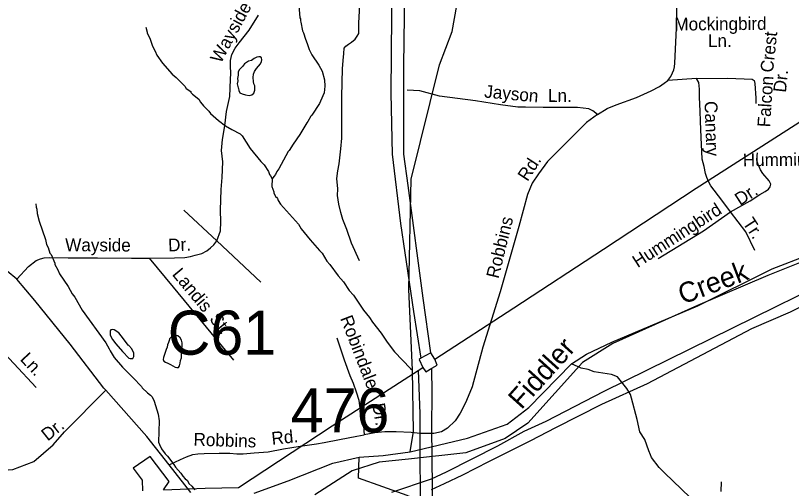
# Model space of a CAD drawing. Extents: x 1547597 to 1699558, y 810033 to 920809.
# Drawn here: x 1654941 to 1660705, y 846092 to 849606 of the extents above; entities that cross this region are included whole.
import ezdxf

# ---------------------------------------------------------------- set-up
doc = ezdxf.new("R2010")
doc.units = 0
for name, color, linetype in [('Exist Boundary Political City Limit New', 7, 'Continuous'), ('Exist Hydrographic Creek Single Shore', 7, 'Continuous'), ('Exist Hydrographic Creek Single Shore Label', 7, 'Continuous'), ('Exist Hydrographic Misc Water Feature', 7, 'Continuous'), ('Exist Road Non-System Type 51', 7, 'Continuous'), ('Exist Road Non-System Type 51 Label', 7, 'Continuous'), ('Exist Road Primary Interstate Divided Center Attributed', 7, 'Continuous'), ('Exist Road Secondary Structure Culvert Number Label', 7, 'Continuous'), ('Exist Road Secondary Structure Standard Bridge Number Label', 7, 'Continuous'), ('Exist Road Secondary Type 51 Attributed', 7, 'Continuous'), ('Exist Utilities Electrical Transmission Line', 7, 'Continuous'), ('Map Preparation Boundary City Limit Buffer Line', 7, 'Continuous')]:
    doc.layers.add(name, color=color, linetype=linetype)

msp = doc.modelspace()

# ---------------------------------------------------------------- linework, layer by layer
at = {"layer": 'Exist Boundary Political City Limit New'}
msp.add_line((1659152.1, 847028.8), (1658746.1, 846577.4), dxfattribs=at)
for points in [[(1661773.5, 849618.2), (1661763.1, 849597.4), (1661760.6, 849569.5), (1661766.1, 849538.4), (1661767.6, 849510.4), (1661759, 849475.5), (1661737.3, 849440.9), (1661687.3, 849340.9), (1661666.8, 849217.8), (1661738.6, 849084.3), (1661707.8, 848571.1), (1661457.5, 848120.3), (1661049, 847882.7), (1660529, 847674.5), (1660007.2, 847451.3), (1659378.1, 847168.5), (1659152.1, 847028.8)], [(1658746.1, 846577.4), (1658578.1, 846462.6), (1658285.1, 846357), (1657859.1, 846309.8), (1657642, 846288), (1657441.1, 846223.1), (1657164.1, 846044.9)]]:
    msp.add_lwpolyline(points, dxfattribs=at)
at = {"layer": 'Exist Hydrographic Creek Single Shore'}
for points in [[(1657872.4, 846365.8), (1658298.9, 846465.7), (1658591.9, 846571.3), (1658753, 846693.7), (1659071.9, 847019.1), (1659181.3, 847089.6), (1659370, 847180.2), (1660010.3, 847448.6), (1660562.7, 847725.4), (1661101.5, 847933), (1661999.7, 848439.3), (1662184.7, 848576.7), (1662411.4, 848906.5), (1662541.3, 849094.7), (1662628, 849227.5), (1662802, 849341.7), (1663425.3, 849453.3), (1663620.4, 849525.2), (1663835.4, 849821.1), (1664391, 850056.5), (1664596.5, 850065.3)], [(1656712.8, 846058.3), (1656966.9, 846148.5), (1657297.2, 846280.3), (1657493.6, 846324.2), (1657671.5, 846338.1), (1657872.4, 846365.8)]]:
    msp.add_lwpolyline(points, dxfattribs=at)
at = {"layer": 'Exist Hydrographic Misc Water Feature'}
for points in [[(1657872.4, 846365.8), (1657898.3, 846516.6), (1657888.6, 846971.6), (1657861.3, 847574.3), (1657879.3, 848391.3), (1658089.3, 849240.5), (1658184.2, 849488.1), (1658219.3, 849681), (1658228.3, 850412.9), (1658390.3, 850678.7), (1658814.2, 851257.7), (1659016.3, 851447.2), (1659360.3, 851650.4)], [(1657045.5, 849681.5), (1657052.8, 849589.5), (1657056.7, 849581.5), (1657056.6, 849565.5), (1657060.6, 849557.5), (1657072.1, 849493.5), (1657080, 849477.4), (1657093.7, 849429.3), (1657107.4, 849397.2), (1657121.1, 849353.2), (1657140.8, 849313), (1657194.2, 849236.6), (1657217.8, 849192.5), (1657235.3, 849128.4), (1657239, 849080.4), (1657232.7, 849032.5), (1657224.6, 849008.6), (1657198.2, 848952.8), (1657141.6, 848865.3), (1657133.5, 848857.4), (1657113.3, 848817.6), (1657105.2, 848809.7), (1657052.7, 848722.2), (1657002.3, 848650.6), (1656974, 848602.9), (1656965.9, 848595), (1656897.1, 848467.6), (1656880.9, 848447.7), (1656870.8, 848423.9), (1656860.7, 848410), (1656846.9, 848391.7)], [(1655907.5, 849518.8), (1655919.2, 849482.7), (1655919.1, 849474.8), (1655938.9, 849438.6), (1655958.5, 849378.5), (1655978.2, 849342.4), (1655990, 849312.3), (1656031.5, 849252), (1656104.8, 849169.5), (1656134.6, 849145.3), (1656198.1, 849080.8), (1656207.9, 849064.7), (1656241.8, 849040.5), (1656243.7, 849034.5), (1656255.6, 849022.4), (1656301.3, 848984.1), (1656315.2, 848962), (1656336.9, 848935.8), (1656376.6, 848895.5), (1656388.5, 848879.4), (1656448, 848825), (1656499.7, 848786.6), (1656547.5, 848758.2), (1656609.2, 848727.7), (1656625.1, 848711.6), (1656684.4, 848619.2), (1656763.6, 848520.6), (1656787.4, 848496.5), (1656819, 848448.3), (1656826.9, 848426.2), (1656834.8, 848416.2), (1656846.9, 848391.7)], [(1656748.4, 849298), (1656733.4, 849295.7), (1656712.6, 849286.8), (1656692.6, 849273), (1656670.7, 849266.4), (1656640.9, 849246.5), (1656626.5, 849227.6), (1656605.4, 849205.2), (1656594, 849188.7), (1656595.4, 849162.4), (1656590.6, 849138.9), (1656593.2, 849119.9), (1656587.6, 849098.4), (1656594.4, 849069.7), (1656597.3, 849064.2), (1656599.5, 849049.3), (1656606.8, 849032.2), (1656624.5, 849024.9), (1656648.8, 849016.3), (1656676.2, 849013.1), (1656695.3, 849017.4), (1656710.8, 849028.8), (1656717.6, 849051.9), (1656719.3, 849082.5), (1656712, 849099.6), (1656708.9, 849116.2), (1656707.2, 849144.4), (1656709.1, 849171.3), (1656716, 849190.3), (1656731.7, 849213.3), (1656746.7, 849230.9), (1656759.4, 849247.3), (1656767.5, 849263.3), (1656770.1, 849276.6), (1656767.4, 849291.5), (1656757.5, 849298.3), (1656748.4, 849298)], [(1656846.9, 848391.7), (1656844.2, 848336.1), (1656859.9, 848296.1), (1656859.9, 848288.1), (1656875.6, 848256), (1656879.6, 848255.9), (1656887.6, 848247.9), (1656891.5, 848231.8), (1656909.2, 848203.7), (1657044, 848056.8), (1657063.8, 848022.6), (1657129.1, 847940.1), (1657198.5, 847859.7), (1657218.3, 847841.5), (1657253.9, 847781.2), (1657275.7, 847757.1), (1657337.1, 847672.7), (1657376.7, 847628.4), (1657420.2, 847564.1), (1657451.9, 847527.8), (1657525.1, 847417.3), (1657570.6, 847363), (1657592.3, 847328.9), (1657657.8, 847246.4), (1657701.2, 847180.1), (1657756.6, 847107.7), (1657873.7, 846982.9), (1657888.6, 846971.6)], [(1655091.1, 848206.4), (1655092.9, 848182.4), (1655098.8, 848166.4), (1655102.6, 848134.3), (1655116.1, 848078.3), (1655163.1, 847942), (1655170.9, 847905.9), (1655182.7, 847881.9), (1655196.4, 847841.8), (1655204.3, 847829.7), (1655231.8, 847765.6), (1655231.8, 847757.6), (1655255.5, 847717.4), (1655267.3, 847687.4), (1655330.5, 847592.9), (1655362.1, 847538.7), (1655381.9, 847512.6), (1655435.2, 847418.2), (1655611.2, 847174.9), (1655637, 847130.7), (1655642.8, 847114.8), (1655674.5, 847066.5), (1655735.9, 846994.1), (1655815.3, 846915.5), (1655876.7, 846849.1), (1655880.7, 846841), (1655920.3, 846802.7), (1655944.2, 846786.6), (1655956.1, 846772.5), (1655971.8, 846740.4), (1656001.1, 846644.2), (1656006.8, 846596.2), (1656003.7, 846436.3), (1656009.5, 846420.3), (1656025.3, 846388.2), (1656051.1, 846350), (1656068.9, 846331.9), (1656116.4, 846271.5), (1656128.3, 846251.4), (1656167.9, 846207.2), (1656183.7, 846183.1), (1656201.6, 846163), (1656217.5, 846150.8), (1656229.3, 846128.7), (1656251.1, 846108.6), (1656272.9, 846082.4)], [(1655812.7, 847058.4), (1655820.4, 847073.3), (1655820.5, 847097.3), (1655804.8, 847129.4), (1655783, 847155.6), (1655777, 847157.6), (1655741.8, 847204.7), (1655707.7, 847248.1), (1655673.9, 847270.4), (1655657.9, 847272.5), (1655649.9, 847270.5), (1655643.8, 847264.6), (1655643.6, 847230.7), (1655661.4, 847198.5), (1655685.2, 847166.4), (1655734.7, 847110), (1655782.3, 847061.6), (1655792.3, 847057.6), (1655812.7, 847058.4)], [(1656128.9, 847232.3), (1656118.1, 847230.2), (1656101.3, 847221.9), (1656094.9, 847213.8), (1656084.5, 847203.2), (1656081.2, 847191.1), (1656076.6, 847176.8), (1656070.5, 847159.4), (1656066.8, 847143.3), (1656060.2, 847124), (1656055.6, 847110.6), (1656049.5, 847094.6), (1656046.1, 847079.7), (1656041, 847065.4), (1656037.7, 847049.8), (1656042, 847038.5), (1656054.6, 847030.2), (1656072.9, 847022.4), (1656090.7, 847014.1), (1656110.3, 847002.6), (1656126.4, 846993.4), (1656139.9, 846990.1), (1656152, 846991.3), (1656158.8, 847002.8), (1656163.6, 847024.3), (1656166.1, 847042.3), (1656173.1, 847064.2), (1656173.4, 847121.2), (1656178.1, 847146.7), (1656178.5, 847175.5), (1656174.2, 847194.4), (1656164.6, 847212.5), (1656146.3, 847226.7), (1656128.9, 847232.3)], [(1660014.2, 845964.8), (1659760.6, 846209.8), (1659722.8, 846248.8), (1659665, 846321.9), (1659658.7, 846343.3), (1659646.1, 846372.2), (1659614.7, 846456.6), (1659578.8, 846512.3), (1659558.7, 846605.5), (1659515.9, 846762.2), (1659509.6, 846789.9), (1659481.9, 846835.3), (1659411.5, 846920.9), (1659367.5, 846939.8), (1659240.4, 846958.6), (1659195.1, 846976.3), (1659142.3, 846986.3), (1659071.9, 847019.1)], [(1658557.4, 844781), (1658513.9, 844845.2), (1658486.3, 844893.4), (1658455.2, 845021.6), (1658455.3, 845037.6), (1658439.7, 845093.7), (1658436, 845125.7), (1658420.4, 845181.8), (1658263.6, 845614.7), (1658239.9, 845654.9), (1658240, 845662.9), (1658232, 845670.9), (1658196.5, 845735.2), (1658117.4, 845849.7), (1658093.6, 845877.9), (1657938.7, 846003.1), (1657930.7, 846003.1), (1657922.7, 846009.2), (1657851, 846039.7), (1657488.2, 846169.8), (1657493.6, 846324.2)]]:
    msp.add_lwpolyline(points, dxfattribs=at)
at = {"layer": 'Exist Road Non-System Type 51'}
for p, q in [((1660000.2, 849138.3), (1659785.9, 849122.4)), ((1656190.8, 848159.1), (1656435.9, 847932.7)), ((1656435.9, 847932.7), (1656763.3, 847626)), ((1660181.7, 846070.9), (1660184.1, 846140.9))]:
    msp.add_line(p, q, dxfattribs=at)
for points in [[(1659785.9, 849122.4), (1659809.9, 849154.1), (1659822.1, 849180.1), (1659830.1, 849201.9), (1659836.4, 849225), (1659838.5, 849252), (1659850.4, 849511.3), (1659852.5, 849632.5), (1659847.4, 850091.6)], [(1657496.2, 847783.5), (1657437.4, 847915.9), (1657401.7, 848015.9), (1657372.3, 848089.5), (1657357.6, 848142), (1657342.8, 848205.1), (1657332.3, 848268.1), (1657334.4, 848318.5), (1657328.1, 848395.5), (1657334.4, 848452.2), (1657344.9, 848504.7), (1657353.4, 848569.9), (1657357.6, 848616.1), (1657363.9, 848693.9), (1657363.9, 848805.3), (1657363.9, 849003.3), (1657370.2, 849209.2), (1657374.4, 849272.3), (1657380.7, 849322.7), (1657382.8, 849362.6), (1657393.3, 849379.4), (1657414.3, 849394.2), (1657435.3, 849408.9), (1657462.6, 849429.9), (1657479.4, 849453), (1657489.9, 849471.9), (1657492, 849495), (1657489.9, 849551.8), (1657498.3, 849684.2)], [(1656435.9, 847932.7), (1656462.5, 848007.2), (1656465.1, 848073.8), (1656462.5, 848159), (1656467.8, 848313.4), (1656475.8, 848403.9), (1656481.1, 848518.4), (1656470.5, 848603.6), (1656478.4, 848686.1), (1656494.4, 848787.3), (1656507.7, 848893.7), (1656531.6, 849005.6), (1656537, 849130.7), (1656539.6, 849178.6), (1656536.7, 849230.8), (1656537, 849272.8), (1656547.6, 849315.4), (1656571.6, 849363.4), (1656600.8, 849403.3), (1656675.3, 849496.5), (1656744.5, 849608.3)], [(1659265, 848871.1), (1659337, 848915.8), (1659403.3, 848941.8), (1659553.2, 848997.6), (1659663.5, 849047), (1659725.5, 849078.6), (1659759.6, 849102.5), (1659785.9, 849122.4)], [(1660000.2, 849138.3), (1660232.7, 849140.9), (1660412.3, 849133), (1660428.1, 849122.4), (1660433.4, 849101.3), (1660441.3, 848992.9), (1660441.3, 848953.2)], [(1660250.8, 848147.2), (1660186.7, 848235.3), (1660106, 848341.9), (1660088, 848374.2), (1660077.3, 848403.5), (1660066.6, 848432.9), (1660056, 848483.7), (1660042.6, 848539.7), (1660040, 848595.8), (1660034.6, 848699.9), (1660029.3, 848820.1), (1660026.6, 848894.9), (1660021.3, 848999), (1660021.3, 849057.8), (1660015.9, 849109.6), (1660000.2, 849138.3)], [(1659265, 848871.1), (1659228.9, 848897.1), (1659200.1, 848912.9), (1659115.1, 848921.6), (1658860, 848921.6), (1658728.8, 848924.5), (1658671.2, 848924.5), (1658544.4, 848941.8), (1658358.4, 848972.1), (1658089.7, 849006.6), (1657944.1, 849045.5), (1657850.5, 849051.3)], [(1659265, 848871.1), (1659182.6, 848812.1), (1659087.5, 848718.3), (1658892.9, 848522.1), (1658825.2, 848429.8), (1658779.1, 848360.6), (1658743.4, 848276.4), (1658680, 848039.8), (1658540.3, 847553.1), (1658412.3, 847143), (1658331.7, 846846.8), (1658304.3, 846776.1), (1658284.1, 846729.9), (1658243.8, 846652), (1658207.7, 846594.3), (1658148.7, 846539.5), (1658105.4, 846513.5), (1658047.8, 846502), (1658003.1, 846500.6), (1657945.4, 846502), (1657879.2, 846509.2), (1657768.2, 846512.1), (1657684.6, 846512.1), (1657609.6, 846506.3), (1657530, 846490.9)], [(1660250.8, 848147.2), (1660397.6, 848230), (1660469.6, 848275.4), (1660509.6, 848299.4), (1660533.7, 848315.4), (1660547, 848334.1), (1660552.8, 848352.2), (1660538.9, 848378.3), (1660493.2, 848432.4), (1660475.4, 848460.6), (1660457.7, 848498.6), (1660449.8, 848522.6), (1660447.9, 848534.6), (1660450, 848562.6), (1660452.1, 848586.6)], [(1659714.4, 847800.1), (1660050.6, 848005.7), (1660250.8, 848147.2)], [(1660434, 847860.9), (1660365.5, 848000.3), (1660250.8, 848147.2)], [(1655934.9, 847804.5), (1656120.8, 847805.5), (1656198.7, 847809.1), (1656240.6, 847814.9), (1656274.7, 847824.6), (1656324.1, 847836.9), (1656361.4, 847858.2), (1656388, 847879.5), (1656414.6, 847903.4), (1656435.9, 847932.7)], [(1654950.7, 847647), (1655038, 847741.9), (1655093.3, 847787.3), (1655125.3, 847799.1), (1655153.5, 847804.9), (1655195.4, 847808.7), (1655331.2, 847805.9), (1655549.1, 847804.7), (1655801, 847803.4), (1655934.9, 847804.5)], [(1656562, 847045.1), (1656395.2, 847248), (1656113.4, 847587.5), (1655934.9, 847804.5)], [(1654539.6, 847434.6), (1654694.6, 847269.8), (1654929, 847020.5), (1655093.9, 846841.6)], [(1657328.3, 847212.3), (1657381.9, 847047.8), (1657425.1, 846931.7), (1657447.9, 846874), (1657470.9, 846811.2), (1657491.1, 846747.7), (1657496.9, 846707.3), (1657508.4, 846659.7), (1657524.2, 846591.9), (1657530, 846490.9)], [(1654258.5, 846186.4), (1654921.1, 846234.4), (1655077.2, 846292.1), (1655220, 846417.3), (1655305.2, 846514.5), (1655611.2, 846822.6)], [(1656082.5, 846268.7), (1656166.2, 846307.8), (1656210.1, 846328.7), (1656258.4, 846345.1), (1656294.3, 846349), (1656342.2, 846352.6), (1656454.3, 846355.9), (1656532.3, 846353.6), (1656584.3, 846349.3), (1656632.3, 846350.9), (1656712.3, 846356.5), (1656816.3, 846363.8), (1656930.5, 846387.2), (1657055.9, 846406), (1657176.6, 846424.2), (1657234, 846433.8), (1657348.5, 846456.5), (1657475.2, 846480.9), (1657530, 846490.9)]]:
    msp.add_lwpolyline(points, dxfattribs=at)
at = {"layer": 'Exist Road Primary Interstate Divided Center Attributed'}
for points in [[(1665207.4, 848230.1), (1664587.6, 848228.6), (1664189.8, 848239.2), (1663422.7, 848245.3), (1663224.7, 848237.7), (1662828.5, 848201.1), (1662460.7, 848143.2), (1662103.9, 848062.4), (1661786.3, 847972.4), (1661403.9, 847827), (1661067.2, 847676.7), (1660584.4, 847440.6), (1659310.5, 846812), (1658881.3, 846590.9), (1658716.3, 846514.7), (1658521.4, 846407.9), (1658140.9, 846212.7), (1658027.8, 846160.9), (1657733.8, 846061.8)], [(1658030.9, 846084.7), (1658128.4, 846130.4), (1658263.5, 846192.9), (1658456.9, 846292), (1658769.7, 846449.1), (1658955.2, 846545.2), (1659296.3, 846719), (1659635.3, 846872.6), (1660410.8, 847281.7), (1660696.6, 847405.7), (1660985.7, 847551.8)]]:
    msp.add_lwpolyline(points, dxfattribs=at)
at = {"layer": 'Exist Road Secondary Type 51 Attributed'}
msp.add_lwpolyline([(1656243.9, 846062.4), (1656082.5, 846268.7), (1655915.4, 846478.3), (1655611.2, 846822.6), (1655597.3, 846837.5), (1655347.1, 847165.4), (1655085.3, 847489.8), (1654950.7, 847647), (1654879.6, 847706.1)], dxfattribs=at)
at = {"layer": 'Exist Utilities Electrical Transmission Line'}
for p, q in [((1658026.7, 847100.4), (1657952.2, 847061.3)), ((1658056.2, 847054), (1658026.7, 847100.4)), ((1657931.2, 846969.5), (1657965.4, 846991.2))]:
    msp.add_line(p, q, dxfattribs=at)
for points in [[(1658056.2, 847054), (1658642.6, 847434.5), (1659307.8, 847869.8), (1659997.1, 848323.1), (1660793.1, 848832.8), (1661317.2, 849168.1), (1662048.9, 849658.7), (1662732.4, 850115.9), (1663434, 850590.9), (1663897.7, 850898.8), (1664365.3, 851202.9), (1664738.3, 851460.1), (1664875.4, 851550.3), (1665348, 851760.2), (1665856.4, 851987.6), (1666371.1, 852215.1), (1666960, 852471.5), (1667669.1, 852779.9), (1672104.2, 854678.6), (1675930.7, 856261.4), (1682296.2, 858958.5), (1686555.2, 862371.2)], [(1658026.7, 847100.4), (1657969.9, 847507.2), (1657856.6, 848342.7), (1657825.8, 848577.1), (1657824.1, 849233.3), (1657837.8, 850157.1), (1657862.2, 851130.9), (1657885.2, 851986.7), (1657901.6, 852644.7), (1657920.9, 853524.6), (1657933.1, 854010.4), (1657939.6, 854210.4), (1657697.4, 854797.6), (1657356, 855614), (1657014.3, 856406.6)], [(1657040.2, 856084.3), (1657331.3, 855404.4), (1657573.8, 854831.2), (1657767.8, 854372.6), (1657823.8, 854213.9), (1657815.2, 853861.9), (1657802, 853290.1), (1657791.9, 852654.2), (1657781.5, 852152.1), (1657773.7, 851708.2), (1657759.6, 851062.4), (1657749.5, 850584.3), (1657736.6, 849900.4), (1657729.5, 849028.5), (1657737.7, 848576.3), (1657801.1, 848061.3), (1657896.7, 847408), (1657952.2, 847061.3)], [(1657952.2, 847061.3), (1657938, 847051.4), (1657965.4, 846991.2)], [(1658033.2, 846986.2), (1658073.5, 847009.6), (1658056.2, 847054)], [(1657931.2, 846969.5), (1657943.1, 846649.3), (1657947.5, 845743.1), (1657932.9, 844915.4), (1657885.9, 843905.8), (1657821.5, 842873.5), (1657779.3, 841976.9), (1657732.8, 841155.4), (1657669.9, 840134.1), (1657620.3, 839232.7), (1657563.4, 838215.3), (1657510.7, 837381.7), (1657486.7, 836898.1), (1657478.7, 836713.8), (1657150, 836636), (1656654.6, 836512.4), (1656127.3, 836385), (1655991, 836354.8)], [(1656041, 846082), (1656348.8, 846093.9), (1656596.8, 846098.7), (1657292.3, 846557.8), (1657931.2, 846969.5)], [(1656087.9, 836267.6), (1656589.2, 836397.3), (1657052.2, 836505.3), (1657359, 836581.3), (1657577.5, 836632.5), (1657601.2, 837110.5), (1657639.6, 837926.2), (1657685.4, 838851.7), (1657741.2, 839775.1), (1657796.9, 840692.5), (1657849.6, 841535.8), (1657910.7, 842551.3), (1657950.2, 843464.8), (1657997.9, 844374.3), (1658036.4, 845204), (1658041, 845876.1), (1658033.6, 846544.2), (1658034.8, 846800.3), (1658033.2, 846986.2)], [(1657965.4, 846991.2), (1657989, 846958.7), (1658033.2, 846986.2)], [(1656041, 846082), (1656081.7, 846145.4), (1655940.1, 846329.2), (1655815.1, 846242.9), (1655881.9, 846154.1), (1655882.9, 846076)]]:
    msp.add_lwpolyline(points, dxfattribs=at)
at = {"layer": 'Map Preparation Boundary City Limit Buffer Line'}
msp.add_line((1659152.1, 847028.8), (1658746.1, 846577.4), dxfattribs=at)
for points in [[(1661773.5, 849618.2), (1661763.1, 849597.4), (1661760.6, 849569.5), (1661766.1, 849538.4), (1661767.6, 849510.4), (1661759, 849475.5), (1661737.3, 849440.9), (1661687.3, 849340.9), (1661666.8, 849217.8), (1661738.6, 849084.3), (1661707.8, 848571.1), (1661457.5, 848120.3), (1661049, 847882.7), (1660529, 847674.5), (1660007.2, 847451.3), (1659378.1, 847168.5), (1659152.1, 847028.8)], [(1658746.1, 846577.4), (1658578.1, 846462.6), (1658285.1, 846357), (1657859.1, 846309.8), (1657642, 846288), (1657441.1, 846223.1), (1657164.1, 846044.9)]]:
    msp.add_lwpolyline(points, dxfattribs=at)

# ---------------------------------------------------------------- texts
at = {"layer": 'Exist Hydrographic Creek Single Shore Label'}
for s, rotation, p in [('Creek', 20.87916, (1659897.6, 847457.9)), ('Fiddler', 48.02573, (1658698.4, 846673.3))]:
    msp.add_text(s, height=150, rotation=rotation, dxfattribs=at).set_placement(p)
at = {"layer": 'Exist Road Non-System Type 51 Label'}
for s, rotation, p in [('Wayside', 61.55559, (1656465.4, 849245.1)), ('Mockingbird', 0.46961, (1659835.4, 849494.3)), ('Ln.', 0.46961, (1660084.8, 849371.2)), ('Crest', 83.88897, (1660567.3, 849179)), ('Dr.', 83.88897, (1660663.4, 849030.9)), ('Falcon', 86.38218, (1660546.2, 848774)), ('Jayson', 354.78634, (1658420.1, 848997)), ('Ln.', 359.70342, (1658896, 848964.5)), ('Canary', 272.11943, (1660058.5, 848969.1)), ('Hummingbird', 0.55276, (1660343.9, 848485.8)), ('Rd.', 56.83193, (1658743.6, 848368.3)), ('Dr.', 32.99344, (1660323.2, 848190.8)), ('Hummingbird', 32.99344, (1659562.5, 847728.8)), ('Robbins', 76.25369, (1658528.3, 847647)), ('Tr.', 303.37774, (1660339, 848065.6)), ('Wayside', 359.70077, (1655309.4, 847855.2)), ('Dr.', 2.66154, (1656076.2, 847852.7)), ('Landis', 309.69948, (1656099.4, 847681.4)), ('St.', 309.41802, (1656375.9, 847349)), ('Robindale', 291.15743, (1657350.7, 847356.8)), ('Ln.', 312.66972, (1654969.2, 847049.5)), ('Dr.', 279.75581, (1657589.5, 846719.3)), ('Dr.', 38.48676, (1655179.4, 846440.5)), ('Rd.', 5.86575, (1656847, 846416.4)), ('Robbins', 358.24831, (1656261.7, 846411.1))]:
    msp.add_text(s, height=95, rotation=rotation, dxfattribs=at).set_placement(p)
at = {"layer": 'Exist Road Secondary Structure Culvert Number Label'}
msp.add_text('C61', height=328.08, dxfattribs=at).set_placement((1656071.5, 847086.1))
at = {"layer": 'Exist Road Secondary Structure Standard Bridge Number Label'}
msp.add_text('476', height=328.08, dxfattribs=at).set_placement((1656985.5, 846509.1))

doc.saveas('drawing.dxf')
